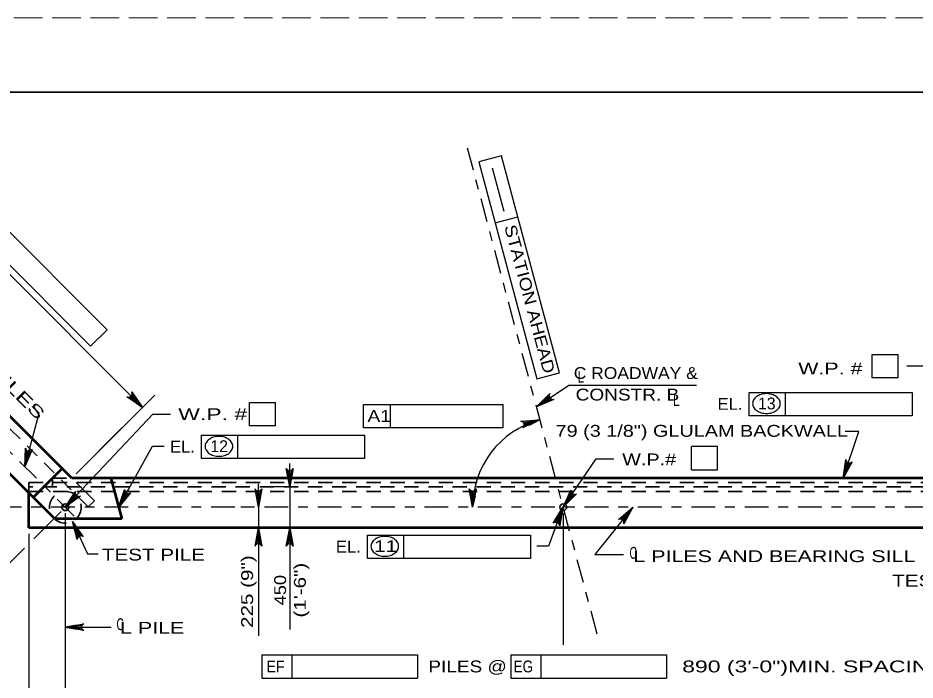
# Model space of a CAD drawing. Extents: x -6.4 to 73.1, y -66 to 0.
# Drawn here: x 7.37 to 16.45, y -6.7 to 0 of the extents above; entities that cross this region are included whole.
import ezdxf
from ezdxf.enums import TextEntityAlignment as Align

# ---------------------------------------------------------------- set-up
doc = ezdxf.new("R2010")
doc.units = 0
doc.header["$LTSCALE"] = 0.048
for name, pattern in [('DOT_DASHED', [7.7, 5, -1.2, 0.3, -1.2]), ('LONG_DASHED', [7.5, 6, -1.5]), ('MEDIUM_DASHED', [4.5, 3, -1.5])]:
    doc.linetypes.add(name, pattern=pattern)
for name, color, linetype, lineweight in [('1', 7, 'Continuous', 13), ('2', 7, 'Continuous', 53), ('4', 7, 'Continuous', 25), ('5', 7, 'Continuous', 25), ('52', 7, 'Continuous', 25), ('63', 7, 'LONG_DASHED', 13), ('7', 7, 'DOT_DASHED', 25)]:
    doc.layers.add(name, color=color, linetype=linetype, lineweight=lineweight)

msp = doc.modelspace()

# ---------------------------------------------------------------- hatches: boundary and pattern name
at = {"layer": '2'}
for points in [[(12.88808, -4.95392), (12.96267, -4.86183), (12.94633, -4.85075)], [(7.91983, -5.09792), (7.96108, -5.209), (7.97883, -5.20067)]]:
    msp.add_hatch(color=256, dxfattribs=at).paths.add_polyline_path(points)
at = {"layer": '4'}
for points in [[(15.72075, -4.65867), (15.76792, -4.54992), (15.74933, -4.54358)], [(7.84833, -4.95392), (7.93642, -4.87467), (7.92208, -4.86117)], [(13.59058, -4.95392), (13.50908, -5.03992), (13.52442, -5.05225)]]:
    msp.add_hatch(color=256, dxfattribs=at).paths.add_polyline_path(points)
at = {"layer": '5'}
for points in [[(8.55917, -3.84592), (8.53133, -3.87375), (8.62875, -3.94333)], [(12.70408, -3.8545), (12.726, -3.88725), (12.61683, -3.9365)], [(12.54367, -4.12567), (12.53108, -4.08833), (12.64925, -4.06917)], [(10.10033, -4.62908), (10.13975, -4.62908), (10.12008, -4.74725)], [(8.42675, -4.84467), (8.46117, -4.86367), (8.38683, -4.9575)], [(9.7835, -4.83583), (9.82283, -4.83583), (9.80317, -4.95392)], [(11.95833, -4.83483), (11.99758, -4.83733), (11.97033, -4.95392)], [(12.86225, -5.07083), (12.82567, -5.05617), (12.88808, -4.95392)], [(9.7835, -5.27875), (9.82283, -5.27875), (9.80317, -5.16058)], [(10.10033, -5.27875), (10.13975, -5.27875), (10.12008, -5.16058)], [(7.96642, -6.18758), (7.96642, -6.14825), (7.84833, -6.16792)]]:
    msp.add_hatch(color=256, dxfattribs=at).paths.add_polyline_path(points)

# ---------------------------------------------------------------- linework, layer by layer
at = {"layer": '1', "lineweight": 35}
msp.add_lwpolyline([(1.75, -21.25), (33.25, -21.25), (33.25, -0.75), (1.75, -0.75)], close=True, dxfattribs=at)
at = {"layer": '2'}
for p, q in [((7.91342, -4.65867), (7.1135, -3.85875)), ((7.74217, -5.072), (6.82125, -4.15108)), ((7.816, -4.56125), (7.52367, -4.8535)), ((17.77617, -4.65867), (7.91342, -4.65867)), ((8.30933, -4.65867), (8.41958, -5.072)), ((7.48, -5.16058), (7.48, -4.80983)), ((8.41958, -5.072), (7.74217, -5.072)), ((18.2555, -5.16058), (7.48, -5.16058))]:
    msp.add_line(p, q, dxfattribs=at)
at = {"layer": '2', "lineweight": 35}
msp.add_line((8.08025, -4.95067), (8.14283, -4.88808), dxfattribs=at)
at = {"layer": '2', "lineweight": 25}
for points in [[(12.88808, -4.95392), (13.22083, -4.46483), (13.399, -4.46483)], [(7.91983, -5.09792), (8.07275, -5.42417), (8.18183, -5.42417)]]:
    msp.add_lwpolyline(points, dxfattribs=at)
for points in [[(12.88808, -4.95392), (12.96267, -4.86183), (12.94633, -4.85075)], [(7.91983, -5.09792), (7.96108, -5.209), (7.97883, -5.20067)]]:
    msp.add_lwpolyline(points, close=True, dxfattribs=at)
at = {"layer": '4', "linetype": 'MEDIUM_DASHED', "lineweight": 35}
for p, q in [((8.08025, -4.95067), (7.05092, -3.92142)), ((7.48, -4.80983), (7.48, -4.70458)), ((7.48, -4.70458), (18.2555, -4.70458)), ((7.71758, -4.74725), (7.71758, -4.65867)), ((7.71758, -4.65867), (7.91342, -4.65867)), ((18.2555, -4.74725), (7.48, -4.74725)), ((7.48, -4.79317), (18.2555, -4.79317))]:
    msp.add_line(p, q, dxfattribs=at)
at = {"layer": '4', "lineweight": 35}
msp.add_line((7.95942, -4.70458), (8.14283, -4.88808), dxfattribs=at)
at = {"layer": '4'}
for points in [[(17.8335, -4.95392), (16.55467, -3.52658), (16.36383, -3.52658)], [(7.84833, -4.95392), (8.73358, -4.013), (8.91342, -4.013)], [(15.72075, -4.65867), (15.88025, -4.18717), (15.74092, -4.18717)], [(13.59058, -4.95392), (13.20817, -5.43133), (13.49783, -5.43133)]]:
    msp.add_lwpolyline(points, dxfattribs=at)
for points in [[(15.72075, -4.65867), (15.76792, -4.54992), (15.74933, -4.54358)], [(7.84833, -4.95392), (7.93642, -4.87467), (7.92208, -4.86117)], [(13.59058, -4.95392), (13.50908, -5.03992), (13.52442, -5.05225)]]:
    msp.add_lwpolyline(points, close=True, dxfattribs=at)
at = {"layer": '4', "linetype": 'MEDIUM_DASHED', "lineweight": 35}
msp.add_circle((7.84832, -4.95392), 0.16074, dxfattribs=at)
at = {"layer": '5'}
for p, q in [((12.85017, -3.59317), (12.26142, -1.396)), ((12.28825, -1.95883), (12.171, -1.52117)), ((8.62875, -3.94333), (6.25508, -1.56967)), ((7.06925, -1.95375), (8.27192, -3.15642)), ((12.199, -2.07567), (12.42717, -2.0145)), ((6.90225, -2.12083), (8.10483, -3.32342)), ((8.27192, -3.15642), (8.10483, -3.32342)), ((16.01458, -3.409), (16.27825, -3.409)), ((16.27825, -3.64517), (16.27825, -3.409)), ((12.622, -3.65433), (12.85017, -3.59317)), ((12.61683, -3.93642), (12.94483, -3.71742)), ((12.94483, -3.71742), (14.23675, -3.71742)), ((14.76967, -3.7905), (16.418, -3.7905)), ((14.76967, -4.02675), (14.76967, -3.7905)), ((15.1365, -4.02675), (15.1365, -3.7905)), ((16.418, -3.7905), (16.418, -4.02675)), ((7.95692, -4.61517), (8.754, -3.81808)), ((9.71183, -3.893), (9.9755, -3.893)), ((9.9755, -4.12917), (9.9755, -3.893)), ((10.86458, -3.91292), (12.27658, -3.91292)), ((10.86458, -4.14917), (10.86458, -3.91292)), ((11.13833, -4.14917), (11.13833, -3.91292)), ((12.27658, -3.91292), (12.27658, -4.14917)), ((16.418, -4.02675), (14.76967, -4.02675)), ((7.95692, -4.61517), (8.425, -4.14708)), ((12.27658, -4.14917), (10.86458, -4.14917)), ((9.22792, -4.22383), (10.87633, -4.22383)), ((9.22792, -4.46), (9.22792, -4.22383)), ((9.59475, -4.46), (9.59475, -4.22383)), ((10.87633, -4.22383), (10.87633, -4.46)), ((8.38833, -4.95483), (8.73083, -4.33533)), ((8.73083, -4.33533), (8.849, -4.33533)), ((14.18492, -4.57617), (14.18492, -4.33992)), ((14.44858, -4.33992), (14.18492, -4.33992)), ((14.44858, -4.57617), (14.44858, -4.33992)), ((10.87633, -4.46), (9.22792, -4.46)), ((10.12008, -4.74725), (10.12008, -4.511)), ((14.18492, -4.57617), (14.44858, -4.57617)), ((9.80317, -4.95392), (9.80317, -4.71775)), ((10.09725, -4.74725), (9.94292, -4.74725)), ((10.12008, -4.74725), (10.12008, -5.16058)), ((9.74792, -4.95392), (9.626, -4.95392)), ((9.80317, -4.95392), (9.80317, -5.16058)), ((12.88475, -4.95392), (12.73817, -5.34708)), ((7.80483, -4.99742), (7.52842, -5.27383)), ((7.84833, -5.01542), (7.84833, -7.42567)), ((12.88808, -5.01542), (12.88808, -6.34583)), ((9.74792, -5.16058), (9.626, -5.16058)), ((9.80317, -5.16058), (9.80317, -6.25525)), ((10.09725, -5.16058), (9.94292, -5.16058)), ((10.12008, -5.16058), (10.12008, -6.19225)), ((7.48, -5.22217), (7.48, -7.9915)), ((10.90692, -5.47175), (10.90692, -5.2355)), ((10.90692, -5.2355), (12.55525, -5.2355)), ((11.27375, -5.47175), (11.27375, -5.2355)), ((12.73817, -5.34708), (12.62, -5.34708)), ((7.43417, -5.36808), (6.31742, -6.48483)), ((7.84833, -6.16792), (8.31292, -6.16792)), ((9.83758, -6.4475), (11.41242, -6.4475)), ((9.83758, -6.4475), (9.83758, -6.68367)), ((10.14008, -6.4475), (10.14008, -6.68367)), ((11.41242, -6.4475), (11.41242, -6.68367)), ((12.35817, -6.4475), (13.933, -6.4475)), ((12.35817, -6.4475), (12.35817, -6.68367)), ((12.66067, -6.4475), (12.66067, -6.68367)), ((13.933, -6.4475), (13.933, -6.68367)), ((9.83758, -6.68367), (11.41242, -6.68367)), ((12.35817, -6.68367), (13.933, -6.68367))]:
    msp.add_line(p, q, dxfattribs=at)
at = {"layer": '5', "linetype": 'DOT_DASHED'}
for p, q in [((7.93725, -5.04283), (6.91458, -4.02017)), ((18.74433, -4.95392), (7.02825, -4.95392))]:
    msp.add_line(p, q, dxfattribs=at)
at = {"layer": '5'}
for points in [[(12.26142, -1.396), (12.03325, -1.45708), (12.622, -3.65433)], [(16.27825, -3.64517), (16.01458, -3.64517), (16.01458, -3.409)], [(8.62875, -3.94333), (8.47225, -3.83625), (8.48942, -3.83933), (8.5035, -3.83575), (8.51383, -3.82842), (8.52117, -3.81808), (8.52475, -3.804), (8.52167, -3.78683), (8.62875, -3.94333), (8.52475, -3.804), (8.52117, -3.81808), (8.62875, -3.94333), (8.51383, -3.82842), (8.5035, -3.83575), (8.62875, -3.94333), (8.48942, -3.83933)], [(12.61683, -3.93642), (12.7525, -3.80383), (12.746, -3.82008), (12.74683, -3.83458), (12.752, -3.84617), (12.76067, -3.85542), (12.77383, -3.86167), (12.79125, -3.862), (12.61683, -3.93642), (12.77383, -3.86167), (12.76067, -3.85542), (12.61683, -3.93642), (12.752, -3.84617), (12.74683, -3.83458), (12.61683, -3.93642), (12.746, -3.82008)], [(9.9755, -4.12917), (9.71183, -4.12917), (9.71183, -3.893)], [(7.43917, -4.54475), (7.58242, -4.00208), (7.51317, -3.93283)], [(12.64917, -4.06917), (12.47817, -4.15117), (12.48942, -4.13792), (12.49333, -4.12392), (12.49217, -4.11125), (12.48692, -4.09975), (12.4765, -4.08958), (12.46008, -4.08367), (12.64917, -4.06917), (12.4765, -4.08958), (12.48692, -4.09975), (12.64917, -4.06917), (12.49217, -4.11125), (12.49333, -4.12392), (12.64917, -4.06917), (12.48942, -4.13792)], [(7.43917, -4.54475), (7.44492, -4.35517), (7.45158, -4.37133), (7.46217, -4.38125), (7.474, -4.38608), (7.48658, -4.38658), (7.50042, -4.382), (7.51317, -4.37017), (7.43917, -4.54475), (7.50042, -4.382), (7.48658, -4.38658), (7.43917, -4.54475), (7.474, -4.38608), (7.46217, -4.38125), (7.43917, -4.54475), (7.45158, -4.37133)], [(10.12008, -4.74725), (10.08517, -4.56083), (10.09508, -4.57517), (10.10758, -4.58258), (10.12008, -4.58475), (10.13258, -4.58258), (10.14508, -4.57517), (10.155, -4.56083), (10.12008, -4.74725), (10.14508, -4.57517), (10.13258, -4.58258), (10.12008, -4.74725), (10.12008, -4.58475), (10.10758, -4.58258), (10.12008, -4.74725), (10.09508, -4.57517)], [(7.84833, -4.95392), (7.95058, -4.79417), (7.948, -4.8115), (7.95208, -4.82542), (7.95967, -4.83558), (7.97025, -4.84258), (7.98442, -4.84575), (8.0015, -4.84208), (7.84833, -4.95392), (7.98442, -4.84575), (7.97025, -4.84258), (7.84833, -4.95392), (7.95967, -4.83558), (7.95208, -4.82542), (7.84833, -4.95392), (7.948, -4.8115)], [(8.38833, -4.95483), (8.44792, -4.77475), (8.44967, -4.79217), (8.45708, -4.80467), (8.46692, -4.81258), (8.47892, -4.81683), (8.49342, -4.81633), (8.50908, -4.80858), (8.38833, -4.95483), (8.49342, -4.81633), (8.47892, -4.81683), (8.38833, -4.95483), (8.46692, -4.81258), (8.45708, -4.80467), (8.38833, -4.95483), (8.44967, -4.79217)], [(9.80317, -4.95392), (9.76825, -4.7675), (9.77817, -4.78183), (9.79067, -4.78925), (9.80317, -4.79142), (9.81567, -4.78925), (9.82817, -4.78183), (9.83808, -4.7675), (9.80317, -4.95392), (9.82817, -4.78183), (9.81567, -4.78925), (9.80317, -4.95392), (9.80317, -4.79142), (9.79067, -4.78925), (9.80317, -4.95392), (9.77817, -4.78183)], [(11.97033, -4.95392), (11.93542, -4.7675), (11.94533, -4.78183), (11.95783, -4.78925), (11.97033, -4.79142), (11.98283, -4.78925), (11.99533, -4.78183), (12.00525, -4.7675), (11.97033, -4.95392), (11.99533, -4.78183), (11.98283, -4.78925), (11.97033, -4.95392), (11.97033, -4.79142), (11.95783, -4.78925), (11.97033, -4.95392), (11.94533, -4.78183)], [(12.88808, -4.95392), (12.96408, -4.78017), (12.96417, -4.79758), (12.97033, -4.81075), (12.9795, -4.81958), (12.991, -4.82483), (13.0055, -4.82575), (13.02183, -4.81942), (12.88808, -4.95392), (13.0055, -4.82575), (12.991, -4.82483), (12.88808, -4.95392), (12.9795, -4.81958), (12.97033, -4.81075), (12.88808, -4.95392), (12.96417, -4.79758)], [(12.88475, -4.95392), (12.85242, -5.14083), (12.84808, -5.12383), (12.83892, -5.11258), (12.828, -5.10617), (12.8155, -5.10383), (12.80125, -5.10642), (12.78692, -5.11642), (12.88475, -4.95392), (12.80125, -5.10642), (12.8155, -5.10383), (12.88475, -4.95392), (12.828, -5.10617), (12.83892, -5.11258), (12.88475, -4.95392), (12.84808, -5.12383)], [(13.59058, -4.95392), (13.50133, -5.12125), (13.5025, -5.10383), (13.49742, -5.09025), (13.489, -5.08075), (13.47792, -5.07458), (13.4635, -5.07258), (13.44675, -5.07758), (13.59058, -4.95392), (13.4635, -5.07258), (13.47792, -5.07458), (13.59058, -4.95392), (13.489, -5.08075), (13.49742, -5.09025), (13.59058, -4.95392), (13.5025, -5.10383)], [(7.91983, -5.09792), (8.03058, -5.25192), (8.0155, -5.24308), (8.001, -5.24167), (7.98883, -5.24508), (7.97842, -5.25233), (7.97025, -5.26433), (7.96733, -5.28158), (7.91983, -5.09792), (7.97025, -5.26433), (7.97842, -5.25233), (7.91983, -5.09792), (7.98883, -5.24508), (8.001, -5.24167), (7.91983, -5.09792), (8.0155, -5.24308)], [(9.80317, -5.16058), (9.83808, -5.347), (9.82817, -5.33267), (9.81567, -5.32525), (9.80317, -5.32308), (9.79067, -5.32525), (9.77817, -5.33267), (9.76825, -5.347), (9.80317, -5.16058), (9.77817, -5.33267), (9.79067, -5.32525), (9.80317, -5.16058), (9.80317, -5.32308), (9.81567, -5.32525), (9.80317, -5.16058), (9.82817, -5.33267)], [(10.12008, -5.16058), (10.155, -5.347), (10.14508, -5.33267), (10.13258, -5.32525), (10.12008, -5.32308), (10.10758, -5.32525), (10.09508, -5.33267), (10.08517, -5.347), (10.12008, -5.16058), (10.09508, -5.33267), (10.10758, -5.32525), (10.12008, -5.16058), (10.12008, -5.32308), (10.13258, -5.32525), (10.12008, -5.16058), (10.14508, -5.33267)], [(12.55525, -5.2355), (12.55525, -5.47175), (10.90692, -5.47175)], [(7.84833, -6.16792), (8.03475, -6.133), (8.02042, -6.14292), (8.013, -6.15542), (8.01083, -6.16792), (8.013, -6.18042), (8.02042, -6.19292), (8.03475, -6.20283), (7.84833, -6.16792), (8.02042, -6.19292), (8.013, -6.18042), (7.84833, -6.16792), (8.01083, -6.16792), (8.013, -6.15542), (7.84833, -6.16792), (8.02042, -6.14292)]]:
    msp.add_lwpolyline(points, dxfattribs=at)
for points in [[(8.55917, -3.84592), (8.53133, -3.87375), (8.62875, -3.94333)], [(12.70408, -3.8545), (12.726, -3.88725), (12.61683, -3.9365)], [(12.54367, -4.12567), (12.53108, -4.08833), (12.64925, -4.06917)], [(10.10033, -4.62908), (10.13975, -4.62908), (10.12008, -4.74725)], [(8.42675, -4.84467), (8.46117, -4.86367), (8.38683, -4.9575)], [(9.7835, -4.83583), (9.82283, -4.83583), (9.80317, -4.95392)], [(11.95833, -4.83483), (11.99758, -4.83733), (11.97033, -4.95392)], [(12.86225, -5.07083), (12.82567, -5.05617), (12.88808, -4.95392)], [(9.7835, -5.27875), (9.82283, -5.27875), (9.80317, -5.16058)], [(10.10033, -5.27875), (10.13975, -5.27875), (10.12008, -5.16058)], [(7.96642, -6.18758), (7.96642, -6.14825), (7.84833, -6.16792)]]:
    msp.add_lwpolyline(points, close=True, dxfattribs=at)
at = {"layer": '5', "lineweight": 35}
for centre in [(7.84833, -4.95393), (12.88807, -4.95393)]:
    msp.add_circle(centre, 0.03402, dxfattribs=at)
at = {"layer": '5'}
for centre, radius, start, end in [((14.93095, -3.95236), 0.14646, 106.53583, 125.63164), ((14.94473, -3.99877), 0.19487, 90, 106.53583), ((14.94473, -3.99877), 0.19487, 73.46417, 90), ((14.95851, -3.95236), 0.14646, 54.36836, 73.46417), ((14.87767, -3.90436), 0.07309, 149.97668, 180), ((14.90988, -3.92297), 0.1103, 125.63164, 149.97668), ((14.97957, -3.92297), 0.1103, 30.02332, 54.36836), ((15.01179, -3.90436), 0.07309, 0, 30.02332), ((14.87767, -3.90436), 0.07309, 180, 210.02332), ((14.90988, -3.88574), 0.1103, 210.02332, 234.36836), ((14.93095, -3.85635), 0.14646, 234.36836, 253.46417), ((14.95851, -3.85635), 0.14646, 286.53583, 305.63164), ((14.97957, -3.88574), 0.1103, 305.63164, 329.97668), ((15.01179, -3.90436), 0.07309, 329.97668, 0), ((12.88632, -4.95393), 0.91598, 105.00558, 179.99926), ((14.94473, -3.80994), 0.19487, 253.46417, 270), ((14.94473, -3.80994), 0.19487, 270, 286.53583), ((9.36817, -4.35625), 0.1103, 125.63164, 149.97668), ((9.38924, -4.38564), 0.14646, 106.53583, 125.63164), ((9.40302, -4.43205), 0.19487, 90, 106.53583), ((9.40302, -4.43205), 0.19487, 73.46417, 90), ((9.41679, -4.38564), 0.14646, 54.36836, 73.46417), ((9.43786, -4.35625), 0.1103, 30.02332, 54.36836), ((9.33596, -4.33764), 0.07309, 149.97668, 180), ((9.33596, -4.33764), 0.07309, 180, 210.02332), ((9.47007, -4.33764), 0.07309, 0, 30.02332), ((9.47007, -4.33764), 0.07309, 329.97668, 0), ((9.36817, -4.31902), 0.1103, 210.02332, 234.36836), ((9.38924, -4.28963), 0.14646, 234.36836, 253.46417), ((9.40302, -4.24323), 0.19487, 253.46417, 270), ((9.40302, -4.24323), 0.19487, 270, 286.53583), ((9.41679, -4.28963), 0.14646, 286.53583, 305.63164), ((9.43786, -4.31902), 0.1103, 305.63164, 329.97668), ((11.06822, -5.39734), 0.14646, 106.53583, 125.63164), ((11.082, -5.44374), 0.19487, 90, 106.53583), ((11.082, -5.44374), 0.19487, 73.46417, 90), ((11.09577, -5.39734), 0.14646, 54.36836, 73.46417), ((11.01494, -5.34933), 0.07309, 149.97668, 180), ((11.01494, -5.34933), 0.07309, 180, 210.02332), ((11.04715, -5.36794), 0.1103, 125.63164, 149.97668), ((11.11684, -5.36794), 0.1103, 30.02332, 54.36836), ((11.14905, -5.34933), 0.07309, 0, 30.02332), ((11.14905, -5.34933), 0.07309, 329.97668, 0), ((11.04715, -5.33071), 0.1103, 210.02332, 234.36836), ((11.06822, -5.30132), 0.14646, 234.36836, 253.46417), ((11.082, -5.25492), 0.19487, 253.46417, 270), ((11.082, -5.25492), 0.19487, 270, 286.53583), ((11.09577, -5.30132), 0.14646, 286.53583, 305.63164), ((11.11684, -5.33071), 0.1103, 305.63164, 329.97668)]:
    msp.add_arc(centre, radius, start, end, dxfattribs=at)
at = {"layer": '52'}
msp.add_lwpolyline([(15.72075, -4.65867), (15.74742, -4.47092), (15.75217, -4.48767), (15.76167, -4.49867), (15.77283, -4.50475), (15.78533, -4.50675), (15.79958, -4.50367), (15.81358, -4.49325), (15.72075, -4.65867), (15.79958, -4.50367), (15.78533, -4.50675), (15.72075, -4.65867), (15.77283, -4.50475), (15.76167, -4.49867), (15.72075, -4.65867), (15.75217, -4.48767)], dxfattribs=at)
at = {"layer": '63'}
msp.add_lwpolyline([(0, -22), (34, -22), (34, 0), (0, 0)], close=True, dxfattribs=at)
at = {"layer": '7'}
msp.add_line((13.23058, -6.23883), (11.91925, -1.31975), dxfattribs=at)

# ---------------------------------------------------------------- texts
at = {"layer": '5'}
for s, rotation, width, p in [('STATION AHEAD', 285, 1.2, (12.49066, -2.86085)), ('225 (9")', 90, 1.3, (9.7485, -5.80837)), ('(1\'-6")', 90, 1.3, (10.28233, -5.79338)), ('450', 90, 1.15, (10.08233, -5.79338))]:
    msp.add_text(s, height=0.12, rotation=rotation, dxfattribs=dict(at, width=width)).set_placement(p, align=Align.CENTER)
at = {"layer": '5', "width": 1.55}
msp.add_text('L PILES', height=0.12, rotation=315, dxfattribs=at).set_placement((6.92367, -3.43292))
at = {"layer": '5'}
for s, width, p in [('C ROADWAY &', 1.1, (12.99417, -3.65525)), ('L', 0.75, (13.0325, -3.69367)), ('CONSTR. B', 1.2, (13.01342, -3.87325)), ('L', 0.75, (13.99925, -3.92875)), ('EL.', 1.05, (14.44892, -3.96742)), ('79 (3 1/8") GLULAM BACKWALL', 1.25, (12.8105, -4.24025)), ('EL.', 1.05, (8.90725, -4.40067)), ('W.P.#', 1.25, (13.48442, -4.5295)), ('EL.', 1.05, (10.58617, -5.41233)), ('C', 0.65, (13.55833, -5.47567)), ('TEST PILE', 1.3, (8.21867, -5.49342)), ('L PILES AND BEARING SILL', 1.35, (13.59792, -5.50942)), ('TEST PILE', 1.3, (16.21717, -5.75733)), ('C', 0.65, (8.36625, -6.19767)), ('L PILE', 1.35, (8.40258, -6.23425)), ('890 (3\'-0")MIN. SPACING', 1.45, (14.09142, -6.62567))]:
    msp.add_text(s, height=0.12, dxfattribs=dict(at, width=width)).set_placement(p)
for s, width, p in [('W.P. #', 1.35, (15.59121, -3.60867)), ('W.P. # ', 1.45, (9.37254, -4.07183)), ('A1', 1.2, (11.02463, -4.08983)), ('11', 1.3, (11.08938, -5.40783)), ('EF', 0.9, (9.97592, -6.62567)), ('PILES @', 1.2, (11.91954, -6.62567)), ('EG', 0.85, (12.48383, -6.62567))]:
    msp.add_text(s, height=0.12, dxfattribs=dict(at, width=width)).set_placement(p, align=Align.CENTER)
for s, p in [('13', (14.94787, -3.96283)), ('12', (9.40546, -4.39608))]:
    msp.add_text(s, height=0.12, dxfattribs=at).set_placement(p, align=Align.CENTER)

doc.saveas('drawing.dxf')
